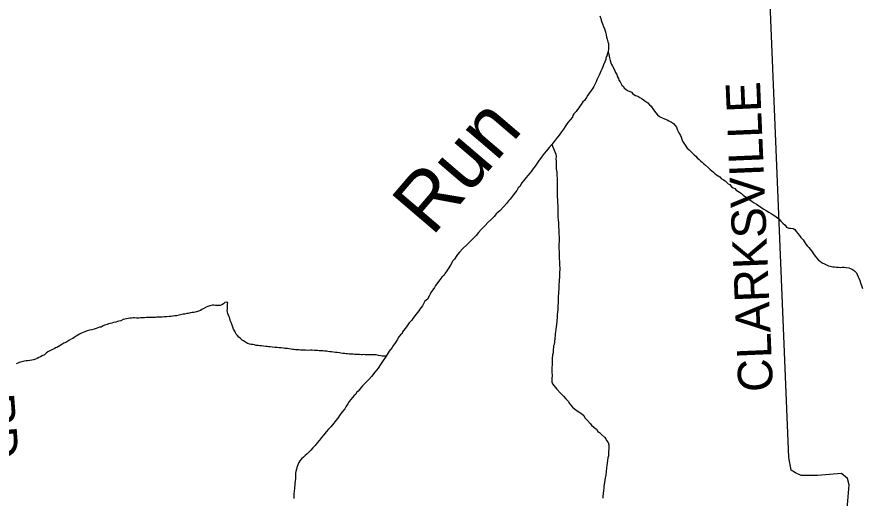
# Model space of a CAD drawing. Extents: x 0 to 1064, y 0 to 440.
# Drawn here: x 376.99 to 399.26, y 260.33 to 273.01 of the extents above; entities that cross this region are included whole.
import ezdxf

# ---------------------------------------------------------------- set-up
doc = ezdxf.new("R2010")
doc.units = 0
for name, color, linetype in [('GM_X_County_Road', 7, 'Continuous'), ('GM_X_County_Road_Text', 7, 'Continuous'), ('GM_X_Minor_River', 7, 'Continuous'), ('GM_X_Minor_River_Text', 7, 'Continuous')]:
    doc.layers.add(name, color=color, linetype=linetype)

msp = doc.modelspace()

# ---------------------------------------------------------------- linework, layer by layer
at = {"layer": 'GM_X_County_Road'}
msp.add_lwpolyline([(398.162, 251.379), (398.19, 251.712), (398.628, 257.1), (398.92, 260.684), (398.881, 260.849), (398.719, 260.985), (398.087, 260.924), (397.662, 260.926), (397.511, 260.996), (397.398, 261.071), (397.337, 261.406), (396.745, 275.713)], dxfattribs=at)
at = {"layer": 'GM_X_Minor_River'}
for points in [[(392.357, 273.034), (392.38, 272.966), (392.391, 272.924), (392.408, 272.869), (392.425, 272.826), (392.454, 272.758), (392.477, 272.691), (392.5, 272.617), (392.511, 272.574), (392.522, 272.532), (392.533, 272.477), (392.55, 272.422), (392.567, 272.354), (392.578, 272.305), (392.583, 272.263), (392.582, 272.22), (392.581, 272.165), (392.574, 272.099), (392.56, 272.044), (392.534, 271.978), (392.515, 271.923), (392.508, 271.881), (392.482, 271.826), (392.45, 271.748), (392.43, 271.693), (392.404, 271.633), (392.379, 271.579), (392.346, 271.488), (392.321, 271.44), (392.302, 271.398), (392.276, 271.349), (392.257, 271.301), (392.218, 271.223), (392.199, 271.174), (392.167, 271.132), (392.129, 271.066), (392.085, 271.006), (392.041, 270.946), (392.003, 270.886), (391.947, 270.807), (391.909, 270.766), (391.865, 270.699), (391.827, 270.658), (391.802, 270.615), (391.764, 270.567), (391.727, 270.519), (391.67, 270.453), (391.645, 270.411), (391.632, 270.363), (391.513, 270.225), (391.443, 270.117), (391.393, 270.051), (391.342, 269.979), (391.286, 269.894), (391.204, 269.792), (391.148, 269.727), (391.085, 269.642), (391.022, 269.571), (390.947, 269.481), (390.89, 269.409), (390.809, 269.307), (390.739, 269.204), (390.651, 269.078), (390.582, 268.988), (390.557, 268.946), (390.507, 268.892)], [(392.574, 272.099), (392.606, 271.928), (392.623, 271.86), (392.646, 271.793), (392.663, 271.75), (392.687, 271.707), (392.728, 271.633), (392.751, 271.59), (392.769, 271.547), (392.798, 271.486), (392.821, 271.431), (392.844, 271.381), (392.855, 271.339), (392.891, 271.295), (392.932, 271.209), (392.974, 271.172), (392.997, 271.129), (393.039, 271.104), (393.081, 271.067), (393.184, 271.022), (393.226, 270.985), (393.292, 270.941), (393.352, 270.922), (393.412, 270.884), (393.473, 270.847), (393.539, 270.797), (393.623, 270.74), (393.664, 270.691), (393.706, 270.654), (393.736, 270.61), (393.777, 270.549), (393.825, 270.493), (393.872, 270.431), (393.926, 270.388), (393.98, 270.356), (394.059, 270.325), (394.125, 270.299), (394.173, 270.274), (394.246, 270.236), (394.294, 270.199), (394.335, 270.149), (394.371, 270.106), (394.4, 270.026), (394.435, 269.952), (394.476, 269.885), (394.493, 269.836), (394.516, 269.787), (394.533, 269.738), (394.563, 269.682), (394.604, 269.633), (394.657, 269.553), (394.711, 269.509), (394.753, 269.46), (394.795, 269.416), (394.836, 269.373), (394.884, 269.336), (394.92, 269.292), (394.968, 269.255), (395.01, 269.218), (395.052, 269.18), (395.093, 269.137), (395.135, 269.1), (395.213, 269.031), (395.261, 268.988), (395.303, 268.951), (395.345, 268.919), (395.386, 268.882), (395.428, 268.851), (395.513, 268.795), (395.548, 268.751), (395.614, 268.714), (395.657, 268.688), (395.734, 268.614), (395.782, 268.589), (395.824, 268.533), (395.866, 268.508), (395.914, 268.489), (395.95, 268.44), (396.034, 268.395), (396.088, 268.352), (396.13, 268.308), (396.19, 268.265), (396.238, 268.24), (396.304, 268.19), (396.37, 268.146), (396.418, 268.108), (396.478, 268.071), (396.52, 268.046), (396.587, 268.002), (396.629, 267.971), (396.677, 267.939), (396.737, 267.908), (396.809, 267.864), (396.87, 267.832), (396.935, 267.782), (396.996, 267.745), (397.068, 267.689), (397.127, 267.627), (397.175, 267.577), (397.235, 267.521), (397.276, 267.472)], [(391.085, 269.642), (391.195, 269.391), (391.2, 269.33), (391.198, 269.263), (391.203, 269.22), (391.202, 269.153), (391.2, 269.093), (391.205, 269.007), (391.21, 268.958), (391.221, 268.916), (391.225, 268.83), (391.229, 268.757), (391.228, 268.684), (391.226, 268.611), (391.231, 268.556), (391.229, 268.489), (391.233, 268.386), (391.232, 268.337), (391.231, 268.289), (391.235, 268.173), (391.239, 268.112), (391.244, 268.033), (391.248, 267.947), (391.245, 267.838), (391.244, 267.789), (391.249, 267.74), (391.259, 267.649), (391.264, 267.588), (391.269, 267.521), (391.267, 267.466), (391.272, 267.405), (391.271, 267.363), (391.27, 267.29), (391.28, 267.204), (391.285, 267.143), (391.275, 266.967), (391.273, 266.888), (391.278, 266.833), (391.281, 266.729), (391.286, 266.668), (391.285, 266.626), (391.29, 266.571), (391.294, 266.48), (391.298, 266.376), (391.289, 266.248), (391.288, 266.206), (391.287, 266.163), (391.279, 266.066), (391.278, 266.017), (391.276, 265.969), (391.274, 265.871), (391.273, 265.829), (391.266, 265.78), (391.264, 265.701), (391.257, 265.659), (391.255, 265.579), (391.254, 265.537), (391.253, 265.488), (391.251, 265.391), (391.243, 265.294), (391.235, 265.227), (391.234, 265.172), (391.233, 265.117), (391.218, 264.984), (391.21, 264.905), (391.195, 264.783), (391.187, 264.71), (391.18, 264.662), (391.179, 264.607), (391.165, 264.558), (391.157, 264.437), (391.149, 264.382), (391.136, 264.34), (391.127, 264.212), (391.12, 264.158), (391.106, 264.109), (391.098, 264.006), (391.097, 263.957), (391.095, 263.866), (391.092, 263.75), (391.09, 263.665), (391.094, 263.543), (391.093, 263.501), (391.092, 263.452), (391.09, 263.391), (391.107, 263.342), (391.143, 263.299), (391.22, 263.2), (391.316, 263.101), (391.351, 263.058), (391.399, 263.02), (391.458, 262.946), (391.524, 262.878), (391.547, 262.835), (391.637, 262.73), (391.69, 262.68), (391.78, 262.612), (391.829, 262.586), (391.883, 262.549), (391.93, 262.505), (391.96, 262.444)], [(390.507, 268.892), (390.456, 268.826), (390.412, 268.778), (390.343, 268.688), (390.3, 268.64), (390.243, 268.544), (390.205, 268.502), (390.167, 268.436), (390.129, 268.394), (390.073, 268.316), (389.991, 268.208), (389.947, 268.16), (389.891, 268.094), (389.822, 268.01), (389.716, 267.902), (389.635, 267.825), (389.572, 267.753), (389.491, 267.675), (389.404, 267.592), (389.329, 267.514), (389.291, 267.472), (389.229, 267.406), (389.16, 267.328), (389.091, 267.25), (389.01, 267.16), (388.929, 267.083), (388.848, 267.005), (388.748, 266.91), (388.66, 266.814), (388.604, 266.748), (388.566, 266.7), (388.522, 266.622), (388.484, 266.58), (388.421, 266.471), (388.358, 266.375), (388.32, 266.321), (388.276, 266.261), (388.25, 266.207), (388.188, 266.153), (388.137, 266.081), (388.1, 266.039), (388.056, 265.973), (388.024, 265.931), (387.993, 265.883), (387.955, 265.822), (387.904, 265.75), (387.879, 265.708), (387.866, 265.666), (387.809, 265.569), (387.746, 265.516), (387.677, 265.401), (387.608, 265.311), (387.582, 265.269), (387.513, 265.179), (387.425, 265.065), (387.4, 265.023), (387.331, 264.951), (387.262, 264.843), (387.155, 264.711), (387.142, 264.669), (387.098, 264.633), (387.06, 264.579), (387.016, 264.5), (386.972, 264.434), (386.896, 264.338), (386.883, 264.296), (386.802, 264.2), (386.72, 264.068), (386.631, 263.929), (386.593, 263.881), (386.511, 263.755), (386.429, 263.647), (386.336, 263.539), (386.267, 263.461), (386.198, 263.389), (386.148, 263.335), (386.104, 263.287), (386.06, 263.24), (385.985, 263.15), (385.942, 263.114), (385.922, 263.072), (385.873, 263.024), (385.835, 262.982), (385.791, 262.928), (385.753, 262.874), (385.715, 262.814), (385.659, 262.736), (385.633, 262.687), (385.571, 262.615), (385.508, 262.531), (385.451, 262.441), (385.401, 262.381), (385.344, 262.309), (385.263, 262.213), (385.206, 262.147), (385.144, 262.075), (385.081, 261.997), (385.024, 261.932), (384.968, 261.86), (384.905, 261.788), (384.849, 261.722)], [(397.276, 267.472), (397.336, 267.44), (397.391, 267.439), (397.446, 267.432), (397.494, 267.407), (397.53, 267.358), (397.571, 267.302), (397.619, 267.253), (397.648, 267.197), (397.714, 267.135), (397.737, 267.092), (397.778, 267.018), (397.82, 266.975), (397.862, 266.932), (397.927, 266.845), (397.986, 266.765), (398.028, 266.709), (398.075, 266.654), (398.117, 266.604), (398.171, 266.567), (398.213, 266.53), (398.273, 266.504), (398.327, 266.473), (398.376, 266.454), (398.424, 266.44), (398.491, 266.427), (398.534, 266.426), (398.588, 266.419), (398.643, 266.412), (398.698, 266.411), (398.741, 266.416), (398.79, 266.416), (398.844, 266.408), (398.911, 266.395), (398.96, 266.382), (399.014, 266.357), (399.068, 266.319), (399.116, 266.263), (399.139, 266.22), (399.162, 266.165), (399.18, 266.122), (399.209, 266.061), (399.231, 265.975), (399.248, 265.932), (399.271, 265.853)], [(382.555, 265.489), (382.506, 265.496), (382.469, 265.484), (382.438, 265.448), (382.395, 265.425), (382.352, 265.407), (382.309, 265.402), (382.26, 265.403), (382.223, 265.41), (382.187, 265.416), (382.15, 265.411), (382.114, 265.406), (382.077, 265.4), (382.028, 265.383), (381.978, 265.366), (381.923, 265.324), (381.867, 265.301), (381.83, 265.277), (381.781, 265.253), (381.725, 265.236), (381.658, 265.225), (381.615, 265.22), (381.572, 265.209), (381.505, 265.198), (381.468, 265.192), (381.413, 265.181), (381.376, 265.176), (381.34, 265.17), (381.303, 265.159), (381.26, 265.147), (381.199, 265.136), (381.156, 265.131), (381.101, 265.126), (381.058, 265.115), (381.003, 265.116), (380.942, 265.111), (380.875, 265.106), (380.82, 265.101), (380.759, 265.102), (380.722, 265.096), (380.679, 265.097), (380.642, 265.092), (380.594, 265.093), (380.545, 265.093), (380.508, 265.094), (380.453, 265.089), (380.405, 265.09), (380.356, 265.085), (380.301, 265.08), (380.252, 265.081), (380.203, 265.075), (380.142, 265.076), (380.093, 265.077), (380.057, 265.078), (380.014, 265.073), (379.965, 265.074), (379.885, 265.057), (379.836, 265.046), (379.793, 265.034), (379.732, 265.005), (379.676, 264.994), (379.64, 264.982), (379.603, 264.971), (379.541, 264.954), (379.492, 264.942), (379.455, 264.931), (379.406, 264.919), (379.369, 264.902), (379.302, 264.885), (379.265, 264.867), (379.215, 264.838), (379.173, 264.832), (379.13, 264.821), (379.08, 264.798), (379.031, 264.786), (378.964, 264.763), (378.908, 264.752), (378.847, 264.735), (378.78, 264.712), (378.736, 264.694), (378.693, 264.677), (378.644, 264.647), (378.595, 264.624), (378.557, 264.594), (378.502, 264.559), (378.465, 264.541), (378.421, 264.517), (378.366, 264.482), (378.285, 264.429), (378.23, 264.411), (378.174, 264.382), (378.088, 264.329), (378.05, 264.299), (378.014, 264.288), (377.976, 264.264), (377.933, 264.246), (377.896, 264.229), (377.859, 264.211), (377.81, 264.182), (377.766, 264.152), (377.717, 264.11)], [(386.72, 264.068), (386.622, 264.075), (386.573, 264.082), (386.519, 264.09), (386.464, 264.103), (386.428, 264.103), (386.367, 264.104), (386.324, 264.105), (386.257, 264.106), (386.171, 264.108), (386.135, 264.115), (386.098, 264.109), (386.062, 264.11), (386.025, 264.111), (385.946, 264.112), (385.897, 264.113), (385.855, 264.12), (385.8, 264.121), (385.757, 264.128), (385.708, 264.129), (385.666, 264.136), (385.623, 264.142), (385.581, 264.143), (385.532, 264.15), (385.495, 264.157), (385.435, 264.164), (385.386, 264.171), (385.337, 264.178), (385.283, 264.185), (385.24, 264.186), (385.191, 264.193), (385.149, 264.2), (385.1, 264.207), (385.051, 264.214), (385.009, 264.214), (384.954, 264.215), (384.911, 264.222), (384.869, 264.223), (384.832, 264.224), (384.777, 264.225), (384.734, 264.226), (384.667, 264.221), (384.6, 264.228), (384.558, 264.229), (384.515, 264.23), (384.466, 264.23), (384.424, 264.237), (384.387, 264.238), (384.338, 264.239), (384.302, 264.246), (384.265, 264.246), (384.217, 264.259), (384.162, 264.266), (384.126, 264.273), (384.089, 264.274), (384.052, 264.275), (384.016, 264.281), (383.961, 264.288), (383.9, 264.29), (383.852, 264.296), (383.791, 264.304), (383.718, 264.311), (383.669, 264.318), (383.626, 264.319), (383.59, 264.326), (383.553, 264.326), (383.492, 264.333), (383.438, 264.347), (383.395, 264.347), (383.353, 264.354), (383.298, 264.355), (383.255, 264.368), (383.213, 264.375), (383.17, 264.382), (383.128, 264.389), (383.073, 264.408), (383.013, 264.44), (382.965, 264.471), (382.929, 264.496), (382.887, 264.533), (382.845, 264.571), (382.809, 264.614), (382.774, 264.651), (382.756, 264.688), (382.733, 264.731), (382.703, 264.78), (382.68, 264.835), (382.663, 264.884), (382.64, 264.958), (382.617, 265.013), (382.606, 265.068), (382.583, 265.105), (382.565, 265.154), (382.554, 265.191), (382.543, 265.233), (382.538, 265.276), (382.539, 265.319), (382.54, 265.361), (382.547, 265.404), (382.547, 265.44), (382.555, 265.489)], [(377.717, 264.11), (377.655, 264.081), (377.618, 264.057), (377.575, 264.034), (377.525, 264.01), (377.482, 263.993), (377.427, 263.976), (377.384, 263.964), (377.335, 263.953), (377.28, 263.948), (377.237, 263.949), (377.152, 263.932), (377.09, 263.915), (377.053, 263.903), (377.016, 263.886), (376.973, 263.868)], [(391.96, 262.444), (392.031, 262.376), (392.103, 262.295), (392.132, 262.252), (392.204, 262.196), (392.264, 262.146), (392.299, 262.091), (392.347, 262.059), (392.401, 262.01), (392.473, 261.935), (392.514, 261.892), (392.532, 261.849), (392.573, 261.794), (392.59, 261.738), (392.595, 261.696), (392.588, 261.629), (392.586, 261.556), (392.578, 261.447), (392.564, 261.392), (392.557, 261.325), (392.541, 261.192), (392.528, 261.137), (392.519, 261.015), (392.511, 260.943), (392.491, 260.864), (392.484, 260.809), (392.462, 260.639), (392.461, 260.584), (392.453, 260.53), (392.432, 260.378), (392.431, 260.329)], [(384.849, 261.722), (384.793, 261.656), (384.736, 261.596), (384.693, 261.548), (384.63, 261.494), (384.587, 261.453), (384.549, 261.411), (384.493, 261.369), (384.449, 261.315), (384.424, 261.273), (384.392, 261.213), (384.372, 261.14), (384.359, 261.098), (384.345, 261.031), (384.338, 260.988), (384.337, 260.94), (384.335, 260.854), (384.327, 260.776), (384.32, 260.721), (384.313, 260.666), (384.312, 260.618), (384.305, 260.575), (384.297, 260.526), (384.295, 260.435), (384.294, 260.38), (384.287, 260.326)]]:
    msp.add_lwpolyline(points, dxfattribs=at)

# ---------------------------------------------------------------- texts
at = {"layer": 'GM_X_County_Road_Text'}
for s, height, rotation, p in [('CLARKSVILLE', 0.90909, 92.4155, (396.919, 263.148)), ('RD', 0.9091, 274.4378, (376.006, 263.057))]:
    msp.add_text(s, height=height, rotation=rotation, dxfattribs=at).set_placement(p)
at = {"layer": 'GM_X_Minor_River_Text'}
msp.add_text('Run', height=1.5151, rotation=49.4613, dxfattribs=at).set_placement((387.933, 267.203))

doc.saveas('drawing.dxf')
